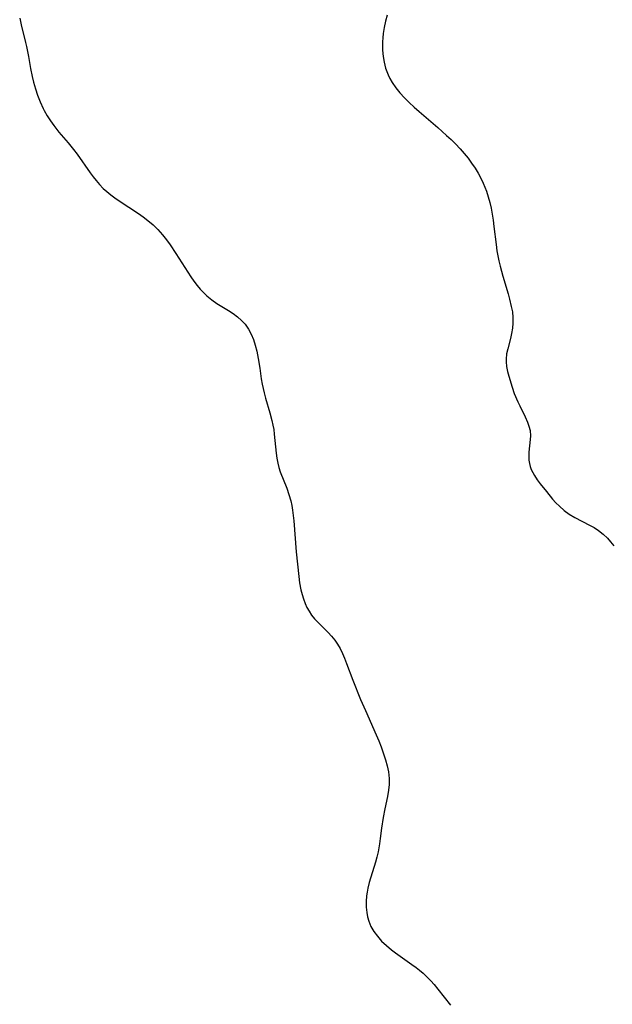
# Model space of a CAD drawing. Header units: metres. Extents: x 1073367 to 1082519, y 1569854 to 1574957.
# Tile 656 of 656: x 1080223 to 1080391, y 1571460 to 1571740. Entities that reach past the tile are written whole.
import ezdxf

# ---------------------------------------------------------------- set-up
doc = ezdxf.new("R2010")
doc.units = ezdxf.units.M
doc.layers.add('CGG_CurvaNivelLidar_v1', color=253, linetype='Continuous', lineweight=30)

msp = doc.modelspace()

# ---------------------------------------------------------------- linework, layer by layer
at = {"layer": 'CGG_CurvaNivelLidar_v1'}
for p, q in [((1080223.0948, 1571740.1446, 75), (1080223.4961, 1571738.2094, 75)), ((1080327.0284, 1571739.248, 75.5), (1080326.6462, 1571737.499, 75.5)), ((1080327.4942, 1571740.9827, 75.5), (1080327.0284, 1571739.248, 75.5)), ((1080223.4961, 1571738.2094, 75), (1080224.7511, 1571733.2682, 75)), ((1080326.6462, 1571737.499, 75.5), (1080326.356, 1571735.7415, 75.5)), ((1080326.2239, 1571734.5936, 75.5), (1080326.1451, 1571733.4456, 75.5)), ((1080326.356, 1571735.7415, 75.5), (1080326.2239, 1571734.5936, 75.5)), ((1080224.7511, 1571733.2682, 75), (1080225.0124, 1571732.1164, 75)), ((1080225.0124, 1571732.1164, 75), (1080225.5659, 1571729.2737, 75)), ((1080326.1451, 1571733.4456, 75.5), (1080326.1261, 1571732.2311, 75.5)), ((1080326.1261, 1571732.2311, 75.5), (1080326.1688, 1571731.0208, 75.5)), ((1080326.1688, 1571731.0208, 75.5), (1080326.3283, 1571729.2977, 75.5)), ((1080225.5659, 1571729.2737, 75), (1080226.1714, 1571725.8899, 75)), ((1080326.3283, 1571729.2977, 75.5), (1080326.6074, 1571727.6013, 75.5)), ((1080226.1714, 1571725.8899, 75), (1080226.6598, 1571723.5644, 75)), ((1080326.6074, 1571727.6013, 75.5), (1080327.0207, 1571725.9453, 75.5)), ((1080327.0207, 1571725.9453, 75.5), (1080327.3371, 1571724.9934, 75.5)), ((1080226.6598, 1571723.5644, 75), (1080227.0438, 1571722.0127, 75)), ((1080327.3371, 1571724.9934, 75.5), (1080327.714, 1571724.0651, 75.5)), ((1080327.714, 1571724.0651, 75.5), (1080328.2552, 1571722.9763, 75.5)), ((1080328.2552, 1571722.9763, 75.5), (1080328.9034, 1571721.878, 75.5)), ((1080227.0438, 1571722.0127, 75), (1080227.5779, 1571720.1164, 75)), ((1080227.5779, 1571720.1164, 75), (1080228.183, 1571718.2472, 75)), ((1080328.9034, 1571721.878, 75.5), (1080329.947, 1571720.3651, 75.5)), ((1080329.947, 1571720.3651, 75.5), (1080331.1049, 1571718.9093, 75.5)), ((1080228.183, 1571718.2472, 75), (1080228.8729, 1571716.4158, 75)), ((1080331.1049, 1571718.9093, 75.5), (1080332.359, 1571717.5097, 75.5)), ((1080332.359, 1571717.5097, 75.5), (1080333.6956, 1571716.1661, 75.5)), ((1080228.8729, 1571716.4158, 75), (1080229.7327, 1571714.5032, 75)), ((1080229.7327, 1571714.5032, 75), (1080230.0334, 1571713.9154, 75)), ((1080333.6956, 1571716.1661, 75.5), (1080335.0939, 1571714.8667, 75.5)), ((1080335.0939, 1571714.8667, 75.5), (1080336.5349, 1571713.5993, 75.5)), ((1080230.0334, 1571713.9154, 75), (1080230.8762, 1571712.4407, 75)), ((1080230.8762, 1571712.4407, 75), (1080231.8033, 1571711.0143, 75)), ((1080336.5349, 1571713.5993, 75.5), (1080341.8483, 1571709.0788, 75.5)), ((1080231.8033, 1571711.0143, 75), (1080232.798, 1571709.6298, 75)), ((1080232.798, 1571709.6298, 75), (1080234.2292, 1571707.8199, 75)), ((1080341.8483, 1571709.0788, 75.5), (1080344.3182, 1571706.8827, 75.5)), ((1080234.2292, 1571707.8199, 75), (1080236.8767, 1571704.7122, 75)), ((1080344.3182, 1571706.8827, 75.5), (1080345.5965, 1571705.6885, 75.5)), ((1080345.5965, 1571705.6885, 75.5), (1080346.8413, 1571704.4666, 75.5)), ((1080236.8767, 1571704.7122, 75), (1080238.4201, 1571702.8368, 75)), ((1080238.4201, 1571702.8368, 75), (1080239.4298, 1571701.4986, 75)), ((1080346.8413, 1571704.4666, 75.5), (1080348.1894, 1571703.0465, 75.5)), ((1080348.1894, 1571703.0465, 75.5), (1080349.336, 1571701.7276, 75.5)), ((1080239.4298, 1571701.4986, 75), (1080243.1092, 1571696.2226, 75)), ((1080349.336, 1571701.7276, 75.5), (1080350.4257, 1571700.3663, 75.5)), ((1080350.4257, 1571700.3663, 75.5), (1080351.458, 1571698.966, 75.5)), ((1080351.458, 1571698.966, 75.5), (1080352.428, 1571697.5268, 75.5)), ((1080352.428, 1571697.5268, 75.5), (1080353.2679, 1571696.1509, 75.5)), ((1080243.1092, 1571696.2226, 75), (1080243.931, 1571695.1077, 75)), ((1080243.931, 1571695.1077, 75), (1080244.7904, 1571694.0259, 75)), ((1080353.2679, 1571696.1509, 75.5), (1080354.0426, 1571694.7411, 75.5)), ((1080354.0426, 1571694.7411, 75.5), (1080354.745, 1571693.2968, 75.5)), ((1080244.7904, 1571694.0259, 75), (1080245.7771, 1571692.9059, 75)), ((1080245.7771, 1571692.9059, 75), (1080246.8266, 1571691.8446, 75)), ((1080246.8266, 1571691.8446, 75), (1080247.868, 1571690.9069, 75)), ((1080354.745, 1571693.2968, 75.5), (1080355.2226, 1571692.1808, 75.5)), ((1080355.2226, 1571692.1808, 75.5), (1080355.6521, 1571691.0451, 75.5)), ((1080247.868, 1571690.9069, 75), (1080248.9583, 1571690.0205, 75)), ((1080248.9583, 1571690.0205, 75), (1080250.1154, 1571689.1602, 75)), ((1080250.1154, 1571689.1602, 75), (1080251.3042, 1571688.335, 75)), ((1080355.6521, 1571691.0451, 75.5), (1080356.1665, 1571689.4482, 75.5)), ((1080356.1665, 1571689.4482, 75.5), (1080356.6037, 1571687.8239, 75.5)), ((1080251.3042, 1571688.335, 75), (1080256.7989, 1571684.7372, 75)), ((1080356.6037, 1571687.8239, 75.5), (1080356.977, 1571686.1787, 75.5)), ((1080356.977, 1571686.1787, 75.5), (1080357.2954, 1571684.518, 75.5)), ((1080256.7989, 1571684.7372, 75), (1080258.1504, 1571683.7912, 75)), ((1080258.1504, 1571683.7912, 75), (1080259.5137, 1571682.7512, 75)), ((1080357.2954, 1571684.518, 75.5), (1080357.5702, 1571682.7855, 75.5)), ((1080259.5137, 1571682.7512, 75), (1080260.9717, 1571681.4859, 75)), ((1080260.9717, 1571681.4859, 75), (1080262.3453, 1571680.128, 75)), ((1080357.5702, 1571682.7855, 75.5), (1080357.7943, 1571681.062, 75.5)), ((1080357.7943, 1571681.062, 75.5), (1080358.3945, 1571675.874, 75.5)), ((1080262.3453, 1571680.128, 75), (1080263.6348, 1571678.6865, 75)), ((1080263.6348, 1571678.6865, 75), (1080264.7697, 1571677.2624, 75)), ((1080264.7697, 1571677.2624, 75), (1080265.8465, 1571675.7876, 75)), ((1080265.8465, 1571675.7876, 75), (1080267.462, 1571673.3989, 75)), ((1080358.3945, 1571675.874, 75.5), (1080358.6377, 1571674.1523, 75.5)), ((1080267.462, 1571673.3989, 75), (1080271.7166, 1571666.7481, 75)), ((1080358.6377, 1571674.1523, 75.5), (1080359.1734, 1571671.2819, 75.5)), ((1080359.1734, 1571671.2819, 75.5), (1080359.5155, 1571669.8059, 75.5)), ((1080359.5155, 1571669.8059, 75.5), (1080360.2994, 1571666.8838, 75.5)), ((1080271.7166, 1571666.7481, 75), (1080272.5925, 1571665.4711, 75)), ((1080360.2994, 1571666.8838, 75.5), (1080361.7996, 1571661.9232, 75.5)), ((1080272.5925, 1571665.4711, 75), (1080273.5175, 1571664.2428, 75)), ((1080273.5175, 1571664.2428, 75), (1080274.3888, 1571663.2211, 75)), ((1080274.3888, 1571663.2211, 75), (1080275.3157, 1571662.2537, 75)), ((1080275.3157, 1571662.2537, 75), (1080276.2935, 1571661.3418, 75)), ((1080276.2935, 1571661.3418, 75), (1080277.6734, 1571660.2119, 75)), ((1080361.7996, 1571661.9232, 75.5), (1080362.2397, 1571660.3585, 75.5)), ((1080277.6734, 1571660.2119, 75), (1080279.1213, 1571659.183, 75)), ((1080279.1213, 1571659.183, 75), (1080282.4232, 1571657.1421, 75)), ((1080362.2397, 1571660.3585, 75.5), (1080362.7246, 1571658.3477, 75.5)), ((1080362.7246, 1571658.3477, 75.5), (1080363.011, 1571656.7585, 75.5)), ((1080282.4232, 1571657.1421, 75), (1080283.7168, 1571656.2859, 75)), ((1080283.7168, 1571656.2859, 75), (1080284.9481, 1571655.3711, 75)), ((1080284.9481, 1571655.3711, 75), (1080286.0922, 1571654.384, 75)), ((1080363.011, 1571656.7585, 75.5), (1080363.1802, 1571655.178, 75.5)), ((1080286.0922, 1571654.384, 75), (1080287.1119, 1571653.3093, 75)), ((1080287.1119, 1571653.3093, 75), (1080287.5247, 1571652.7815, 75)), ((1080287.5247, 1571652.7815, 75), (1080288.0912, 1571651.9264, 75)), ((1080363.1997, 1571653.6104, 75.5), (1080363.0574, 1571652.1344, 75.5)), ((1080363.1802, 1571655.178, 75.5), (1080363.1997, 1571653.6104, 75.5)), ((1080288.0912, 1571651.9264, 75), (1080288.8482, 1571650.4756, 75)), ((1080288.8482, 1571650.4756, 75), (1080289.4705, 1571648.9267, 75)), ((1080362.7921, 1571650.6743, 75.5), (1080362.4476, 1571649.2306, 75.5)), ((1080363.0574, 1571652.1344, 75.5), (1080362.7921, 1571650.6743, 75.5)), ((1080289.4705, 1571648.9267, 75), (1080289.9852, 1571647.3044, 75)), ((1080289.9852, 1571647.3044, 75), (1080290.4118, 1571645.6278, 75)), ((1080362.4476, 1571649.2306, 75.5), (1080361.6914, 1571646.3394, 75.5)), ((1080290.4118, 1571645.6278, 75), (1080290.8337, 1571643.5408, 75)), ((1080361.3995, 1571644.902, 75.5), (1080361.2425, 1571643.3263, 75.5)), ((1080361.6914, 1571646.3394, 75.5), (1080361.3995, 1571644.902, 75.5)), ((1080290.8337, 1571643.5408, 75), (1080291.2698, 1571640.8525, 75)), ((1080361.2425, 1571643.3263, 75.5), (1080361.2482, 1571642.5914, 75.5)), ((1080361.2482, 1571642.5914, 75.5), (1080361.3801, 1571641.2552, 75.5)), ((1080291.2698, 1571640.8525, 75), (1080291.712, 1571637.8194, 75)), ((1080361.3801, 1571641.2552, 75.5), (1080361.6355, 1571639.9137, 75.5)), ((1080361.6355, 1571639.9137, 75.5), (1080361.9783, 1571638.5653, 75.5)), ((1080361.9783, 1571638.5653, 75.5), (1080362.9442, 1571635.4307, 75.5)), ((1080291.712, 1571637.8194, 75), (1080291.9675, 1571636.3099, 75)), ((1080291.9675, 1571636.3099, 75), (1080292.2183, 1571635.0718, 75)), ((1080292.2183, 1571635.0718, 75), (1080292.5094, 1571633.8447, 75)), ((1080292.5094, 1571633.8447, 75), (1080292.9451, 1571632.2652, 75)), ((1080362.9442, 1571635.4307, 75.5), (1080363.5763, 1571633.6594, 75.5)), ((1080363.5763, 1571633.6594, 75.5), (1080364.5655, 1571631.2905, 75.5)), ((1080292.9451, 1571632.2652, 75), (1080294.1599, 1571628.162, 75)), ((1080364.5655, 1571631.2905, 75.5), (1080365.1027, 1571630.1359, 75.5)), ((1080365.1027, 1571630.1359, 75.5), (1080366.6405, 1571627.0089, 75.5)), ((1080294.1599, 1571628.162, 75), (1080294.7306, 1571625.9323, 75)), ((1080294.7306, 1571625.9323, 75), (1080295.0053, 1571624.6699, 75)), ((1080295.0053, 1571624.6699, 75), (1080295.2327, 1571623.4032, 75)), ((1080366.6405, 1571627.0089, 75.5), (1080367.3179, 1571625.491, 75.5)), ((1080367.3179, 1571625.491, 75.5), (1080367.7232, 1571624.3824, 75.5)), ((1080295.2327, 1571623.4032, 75), (1080295.4123, 1571622.0824, 75)), ((1080295.4123, 1571622.0824, 75), (1080295.9488, 1571616.6556, 75)), ((1080367.7232, 1571624.3824, 75.5), (1080368.0327, 1571623.1031, 75.5)), ((1080368.0327, 1571623.1031, 75.5), (1080368.1453, 1571621.6497, 75.5)), ((1080368.1017, 1571620.6038, 75.5), (1080367.7152, 1571616.9488, 75.5)), ((1080368.1453, 1571621.6497, 75.5), (1080368.1017, 1571620.6038, 75.5)), ((1080295.9488, 1571616.6556, 75), (1080296.1317, 1571615.2472, 75)), ((1080367.7152, 1571616.9488, 75.5), (1080367.6641, 1571615.6457, 75.5)), ((1080296.1317, 1571615.2472, 75), (1080296.3866, 1571613.8602, 75)), ((1080296.3866, 1571613.8602, 75), (1080296.7067, 1571612.6252, 75)), ((1080367.6641, 1571615.6457, 75.5), (1080367.7077, 1571614.7066, 75.5)), ((1080367.7077, 1571614.7066, 75.5), (1080367.8409, 1571613.7788, 75.5)), ((1080367.8409, 1571613.7788, 75.5), (1080368.0573, 1571612.9348, 75.5)), ((1080296.7067, 1571612.6252, 75), (1080297.1033, 1571611.4096, 75)), ((1080297.1033, 1571611.4096, 75), (1080298.9393, 1571606.7483, 75)), ((1080368.0573, 1571612.9348, 75.5), (1080368.3597, 1571612.1087, 75.5)), ((1080368.3597, 1571612.1087, 75.5), (1080368.7897, 1571611.209, 75.5)), ((1080368.7897, 1571611.209, 75.5), (1080369.3002, 1571610.3298, 75.5)), ((1080369.3002, 1571610.3298, 75.5), (1080370.0855, 1571609.1676, 75.5)), ((1080370.0855, 1571609.1676, 75.5), (1080370.9478, 1571608.0173, 75.5)), ((1080370.9478, 1571608.0173, 75.5), (1080372.6988, 1571605.7943, 75.5)), ((1080298.9393, 1571606.7483, 75), (1080299.5474, 1571605.0077, 75)), ((1080299.5474, 1571605.0077, 75), (1080300.0743, 1571603.1679, 75)), ((1080372.6988, 1571605.7943, 75.5), (1080374.4475, 1571603.6669, 75.5)), ((1080300.0743, 1571603.1679, 75), (1080300.3609, 1571601.8603, 75)), ((1080374.4475, 1571603.6669, 75.5), (1080375.3849, 1571602.6199, 75.5)), ((1080375.3849, 1571602.6199, 75.5), (1080376.3682, 1571601.6198, 75.5)), ((1080300.3609, 1571601.8603, 75), (1080300.5875, 1571600.5336, 75)), ((1080300.5875, 1571600.5336, 75), (1080300.7822, 1571599.0467, 75)), ((1080376.3682, 1571601.6198, 75.5), (1080377.7083, 1571600.4354, 75.5)), ((1080377.7083, 1571600.4354, 75.5), (1080379.1446, 1571599.3794, 75.5)), ((1080300.7822, 1571599.0467, 75), (1080300.9347, 1571597.5453, 75)), ((1080300.9347, 1571597.5453, 75), (1080301.636, 1571588.7488, 75)), ((1080379.1446, 1571599.3794, 75.5), (1080380.7488, 1571598.4214, 75.5)), ((1080380.7488, 1571598.4214, 75.5), (1080384.8811, 1571596.3121, 75.5)), ((1080384.8811, 1571596.3121, 75.5), (1080386.2194, 1571595.5725, 75.5)), ((1080386.2194, 1571595.5725, 75.5), (1080387.4991, 1571594.7545, 75.5)), ((1080387.4991, 1571594.7545, 75.5), (1080388.8273, 1571593.7119, 75.5)), ((1080388.8273, 1571593.7119, 75.5), (1080390.006, 1571592.5746, 75.5)), ((1080390.006, 1571592.5746, 75.5), (1080390.932, 1571591.5237, 75.5)), ((1080390.932, 1571591.5237, 75.5), (1080391.8088, 1571590.4181, 75.5)), ((1080301.636, 1571588.7488, 75), (1080301.958, 1571585.211, 75)), ((1080301.958, 1571585.211, 75), (1080302.3404, 1571581.6708, 75)), ((1080302.3404, 1571581.6708, 75), (1080302.6044, 1571579.8754, 75)), ((1080302.6044, 1571579.8754, 75), (1080302.9775, 1571577.9566, 75)), ((1080302.9775, 1571577.9566, 75), (1080303.2963, 1571576.6262, 75)), ((1080303.2963, 1571576.6262, 75), (1080303.6764, 1571575.3279, 75)), ((1080303.6764, 1571575.3279, 75), (1080304.1406, 1571574.0708, 75)), ((1080304.1406, 1571574.0708, 75), (1080304.6773, 1571572.9236, 75)), ((1080304.6773, 1571572.9236, 75), (1080305.3038, 1571571.8243, 75)), ((1080305.3038, 1571571.8243, 75), (1080306.0134, 1571570.7755, 75)), ((1080306.0134, 1571570.7755, 75), (1080306.8507, 1571569.7176, 75)), ((1080306.8507, 1571569.7176, 75), (1080307.7534, 1571568.7076, 75)), ((1080307.7534, 1571568.7076, 75), (1080310.6741, 1571565.7824, 75)), ((1080310.6741, 1571565.7824, 75), (1080311.647, 1571564.7476, 75)), ((1080311.647, 1571564.7476, 75), (1080312.5571, 1571563.6649, 75)), ((1080312.5571, 1571563.6649, 75), (1080313.3787, 1571562.5197, 75)), ((1080313.3787, 1571562.5197, 75), (1080314.1262, 1571561.2407, 75)), ((1080314.1262, 1571561.2407, 75), (1080314.7818, 1571559.8949, 75)), ((1080314.7818, 1571559.8949, 75), (1080315.3793, 1571558.4937, 75)), ((1080315.3793, 1571558.4937, 75), (1080315.9374, 1571557.0564, 75)), ((1080315.9374, 1571557.0564, 75), (1080317.6723, 1571552.3305, 75)), ((1080317.6723, 1571552.3305, 75), (1080319.9021, 1571546.8238, 75)), ((1080319.9021, 1571546.8238, 75), (1080321.2713, 1571543.6362, 75)), ((1080321.2713, 1571543.6362, 75), (1080324.3834, 1571536.7899, 75)), ((1080324.3834, 1571536.7899, 75), (1080325.118, 1571535.0846, 75)), ((1080325.118, 1571535.0846, 75), (1080325.7948, 1571533.3694, 75)), ((1080325.7948, 1571533.3694, 75), (1080326.4677, 1571531.4204, 75)), ((1080326.4677, 1571531.4204, 75), (1080326.9945, 1571529.7085, 75)), ((1080326.9945, 1571529.7085, 75), (1080327.4487, 1571527.9967, 75)), ((1080327.4487, 1571527.9967, 75), (1080327.8012, 1571526.2861, 75)), ((1080327.8012, 1571526.2861, 75), (1080327.9391, 1571525.3396, 75)), ((1080327.9391, 1571525.3396, 75), (1080328.0256, 1571524.3932, 75)), ((1080328.0256, 1571524.3932, 75), (1080328.0515, 1571523.5421, 75)), ((1080328.0233, 1571522.6888, 75), (1080327.8454, 1571521.0748, 75)), ((1080328.0515, 1571523.5421, 75), (1080328.0233, 1571522.6888, 75)), ((1080327.5289, 1571519.3209, 75), (1080326.7561, 1571515.7692, 75)), ((1080327.8454, 1571521.0748, 75), (1080327.5289, 1571519.3209, 75)), ((1080326.7561, 1571515.7692, 75), (1080326.3003, 1571513.3652, 75)), ((1080326.3003, 1571513.3652, 75), (1080325.8584, 1571510.2858, 75)), ((1080325.8584, 1571510.2858, 75), (1080325.5181, 1571507.3401, 75)), ((1080325.5181, 1571507.3401, 75), (1080325.318, 1571505.8697, 75)), ((1080325.1251, 1571504.7282, 75), (1080324.8954, 1571503.5915, 75)), ((1080325.318, 1571505.8697, 75), (1080325.1251, 1571504.7282, 75)), ((1080324.5393, 1571502.1078, 75), (1080324.1352, 1571500.6339, 75)), ((1080324.8954, 1571503.5915, 75), (1080324.5393, 1571502.1078, 75)), ((1080324.1352, 1571500.6339, 75), (1080322.3844, 1571494.8698, 75)), ((1080321.97, 1571493.2248, 75), (1080321.7619, 1571492.1502, 75)), ((1080322.3844, 1571494.8698, 75), (1080321.97, 1571493.2248, 75)), ((1080321.6124, 1571491.0739, 75), (1080321.5084, 1571489.4898, 75)), ((1080321.7619, 1571492.1502, 75), (1080321.6124, 1571491.0739, 75)), ((1080321.5084, 1571489.4898, 75), (1080321.535, 1571487.9178, 75)), ((1080321.535, 1571487.9178, 75), (1080321.6868, 1571486.3706, 75)), ((1080321.6868, 1571486.3706, 75), (1080321.907, 1571485.1418, 75)), ((1080321.907, 1571485.1418, 75), (1080322.2348, 1571483.9474, 75)), ((1080322.2348, 1571483.9474, 75), (1080322.8659, 1571482.4236, 75)), ((1080322.8659, 1571482.4236, 75), (1080323.6939, 1571480.9767, 75)), ((1080323.6939, 1571480.9767, 75), (1080324.6896, 1571479.6102, 75)), ((1080324.6896, 1571479.6102, 75), (1080325.8987, 1571478.26, 75)), ((1080325.8987, 1571478.26, 75), (1080327.2365, 1571476.9956, 75)), ((1080327.2365, 1571476.9956, 75), (1080328.6747, 1571475.8096, 75)), ((1080328.6747, 1571475.8096, 75), (1080329.822, 1571474.953, 75)), ((1080329.822, 1571474.953, 75), (1080334.4685, 1571471.6586, 75)), ((1080334.4685, 1571471.6586, 75), (1080335.6644, 1571470.7681, 75)), ((1080335.6644, 1571470.7681, 75), (1080336.6884, 1571469.9617, 75)), ((1080336.6884, 1571469.9617, 75), (1080337.6795, 1571469.1206, 75)), ((1080337.6795, 1571469.1206, 75), (1080338.7744, 1571468.0948, 75)), ((1080338.7744, 1571468.0948, 75), (1080339.8202, 1571467.019, 75)), ((1080339.8202, 1571467.019, 75), (1080340.8246, 1571465.9035, 75)), ((1080340.8246, 1571465.9035, 75), (1080341.8993, 1571464.6276, 75)), ((1080341.8993, 1571464.6276, 75), (1080345.4224, 1571460.1029, 75))]:
    msp.add_line(p, q, dxfattribs=at)

doc.saveas('drawing.dxf')
